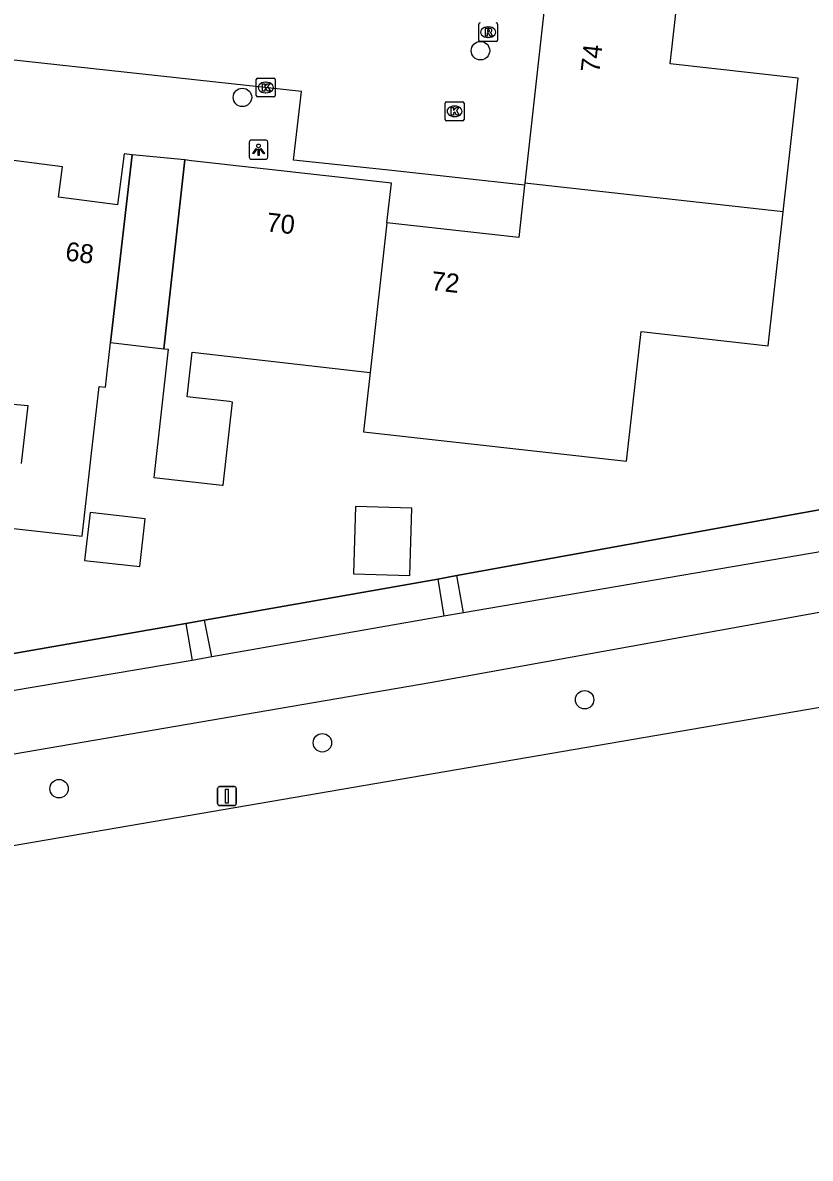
# Model space of a CAD drawing. Extents: x 162398 to 163643, y 386453 to 387397.
# Drawn here: x 162883.6 to 162925.3, y 386468.2 to 386528.3 of the extents above; entities that cross this region are included whole.
import ezdxf

# ---------------------------------------------------------------- set-up
doc = ezdxf.new("R2010")
doc.units = 0
for name, color, linetype in [('IMGEO_Berm_groen', 7, 'Continuous'), ('IMGEO_Boom', 7, 'Continuous'), ('IMGEO_Fietspad_gesloten', 7, 'Continuous'), ('IMGEO_Kolk', 7, 'Continuous'), ('IMGEO_Lichtpunt', 7, 'Continuous'), ('IMGEO_Muur', 7, 'Continuous'), ('IMGEO_Pand', 7, 'Continuous'), ('IMGEO_Pand_nummerreeks', 7, 'Continuous'), ('IMGEO_Pand_overbouw', 7, 'Continuous'), ('IMGEO_Rijbaan_lokaal_open', 7, 'Continuous'), ('IMGEO_Rijbaan_regionaal_gesloten', 7, 'Continuous'), ('IMGEO_Rioolput', 7, 'Continuous'), ('IMGEO_Verkeersbordpaal', 7, 'Continuous'), ('IMGEO_Voetpad_open', 7, 'Continuous')]:
    doc.layers.add(name, color=color, linetype=linetype)

msp = doc.modelspace()

# ---------------------------------------------------------------- linework, layer by layer
at = {"layer": 'IMGEO_Berm_groen'}
for points in [[(162906.579, 386499.027), (162930.924, 386503.442)], [(162893.204, 386496.668), (162905.561, 386498.842)], [(162879.727, 386494.306), (162892.217, 386496.495)]]:
    msp.add_lwpolyline(points, dxfattribs=at)
at = {"layer": 'IMGEO_Boom'}
for centre in [(162907.825, 386526.838), (162895.215, 386524.364), (162913.341, 386492.447), (162899.45, 386490.165), (162885.5, 386487.734)]:
    msp.add_circle(centre, 0.489, dxfattribs=at)
at = {"layer": 'IMGEO_Fietspad_gesloten'}
for points in [[(162931.394, 386501.239), (162906.925, 386497.052)], [(162804.768, 386476.35), (162861.06, 386485.799), (162905.159, 386493.366), (162932.516, 386498.306)], [(162905.884, 386496.873), (162893.585, 386494.716)], [(162906.925, 386497.052), (162905.884, 386496.873)], [(162892.552, 386494.525), (162880.081, 386492.42)], [(162893.585, 386494.716), (162892.552, 386494.525)]]:
    msp.add_lwpolyline(points, dxfattribs=at)
at = {"layer": 'IMGEO_Kolk'}
for p, q in [((162895.95, 386524.46), (162895.95, 386525.312)), ((162896.025, 386525.386), (162896.877, 386525.386)), ((162896.438, 386525.166), (162896.463, 386525.166)), ((162896.951, 386525.312), (162896.951, 386524.46)), ((162896.877, 386524.386), (162896.025, 386524.386)), ((162896.461, 386524.606), (162896.436, 386524.606)), ((162905.955, 386523.199), (162905.955, 386524.051)), ((162906.03, 386524.125), (162906.882, 386524.125)), ((162906.443, 386523.905), (162906.468, 386523.905)), ((162906.956, 386524.051), (162906.956, 386523.199)), ((162906.466, 386523.345), (162906.441, 386523.345)), ((162906.882, 386523.125), (162906.03, 386523.125))]:
    msp.add_line(p, q, dxfattribs=at)
for points in [[(162895.95, 386524.46), (162895.95, 386525.312)], [(162896.025, 386525.386), (162896.877, 386525.386)], [(162896.271, 386525.086), (162896.394, 386525.086), (162896.394, 386524.935), (162896.524, 386525.086), (162896.688, 386525.086), (162896.542, 386524.935), (162896.695, 386524.686), (162896.543, 386524.686), (162896.458, 386524.85), (162896.394, 386524.783), (162896.394, 386524.686), (162896.271, 386524.686), (162896.271, 386525.086)], [(162896.951, 386525.312), (162896.951, 386524.46)], [(162896.877, 386524.386), (162896.025, 386524.386)], [(162905.955, 386523.199), (162905.955, 386524.051)], [(162906.03, 386524.125), (162906.882, 386524.125)], [(162906.276, 386523.825), (162906.399, 386523.825), (162906.399, 386523.674), (162906.529, 386523.825), (162906.693, 386523.825), (162906.547, 386523.674), (162906.7, 386523.425), (162906.548, 386523.425), (162906.463, 386523.589), (162906.399, 386523.522), (162906.399, 386523.425), (162906.276, 386523.425), (162906.276, 386523.825)], [(162906.956, 386524.051), (162906.956, 386523.199)], [(162906.882, 386523.125), (162906.03, 386523.125)]]:
    msp.add_lwpolyline(points, dxfattribs=at)
for centre, start, end in [((162896.027, 386525.31), 91.55205, 178.44795), ((162896.027, 386525.31), 91.55205, 178.44795), ((162896.875, 386525.31), 1.55205, 88.44795), ((162896.875, 386525.31), 1.55205, 88.44795), ((162896.027, 386524.462), 181.55205, 268.44795), ((162896.027, 386524.462), 181.55205, 268.44795), ((162896.875, 386524.462), 271.55205, 358.44795), ((162896.875, 386524.462), 271.55205, 358.44795), ((162906.032, 386524.049), 91.55205, 178.44795), ((162906.032, 386524.049), 91.55205, 178.44795), ((162906.88, 386524.049), 1.55205, 88.44795), ((162906.88, 386524.049), 1.55205, 88.44795), ((162906.032, 386523.201), 181.55205, 268.44795), ((162906.032, 386523.201), 181.55205, 268.44795), ((162906.88, 386523.201), 271.55205, 358.44795), ((162906.88, 386523.201), 271.55205, 358.44795)]:
    msp.add_arc(centre, 0.0765, start, end, dxfattribs=at)
for centre, major_axis, ratio, start_param, end_param in [((162896.437, 386524.886), (-0.387, 0.002), 0.722429, 4.712389, 7.853982), ((162896.462, 386524.886), (-0.39, 0.002), 0.717154, 1.570796, 4.712389), ((162906.442, 386523.625), (-0.387, 0.002), 0.722429, 4.712389, 7.853982), ((162906.467, 386523.625), (-0.39, 0.002), 0.717154, 1.570796, 4.712389)]:
    msp.add_ellipse(centre, major_axis=major_axis, ratio=ratio, start_param=start_param, end_param=end_param, dxfattribs=at)
at = {"layer": 'IMGEO_Lichtpunt'}
for p, q in [((162895.572, 386521.996), (162895.572, 386521.189)), ((162895.572, 386521.996), (162895.572, 386521.189)), ((162896.474, 386522.091), (162895.666, 386522.091)), ((162896.474, 386522.091), (162895.666, 386522.091)), ((162896.568, 386521.189), (162896.568, 386521.996)), ((162896.568, 386521.189), (162896.568, 386521.996)), ((162895.666, 386521.095), (162896.474, 386521.095)), ((162895.666, 386521.095), (162896.474, 386521.095))]:
    msp.add_line(p, q, dxfattribs=at)
for points in [[(162895.946, 386521.66), (162895.985, 386521.632), (162895.797, 386521.37), (162895.759, 386521.397), (162895.946, 386521.66)], [(162896.048, 386521.612), (162896.095, 386521.612), (162896.095, 386521.29), (162896.048, 386521.29), (162896.048, 386521.612)], [(162896.158, 386521.632), (162896.196, 386521.659), (162896.383, 386521.397), (162896.344, 386521.369), (162896.158, 386521.632)]]:
    msp.add_lwpolyline(points, dxfattribs=at)
msp.add_circle((162896.071, 386521.794), 0.0994, dxfattribs=at)
for centre, start, end in [((162895.666, 386521.996), 90, 180), ((162895.666, 386521.996), 90, 180), ((162896.474, 386521.996), 0, 90), ((162896.474, 386521.996), 0, 90), ((162895.666, 386521.189), 180, 270), ((162895.666, 386521.189), 180, 270), ((162896.474, 386521.189), 270, 0), ((162896.474, 386521.189), 270, 360)]:
    msp.add_arc(centre, 0.0946, start, end, dxfattribs=at)
at = {"layer": 'IMGEO_Muur'}
for points in [[(162935.023, 386523.698), (162930.924, 386503.442), (162906.579, 386499.027)], [(162905.561, 386498.842), (162893.204, 386496.668)], [(162906.579, 386499.027), (162905.561, 386498.842)], [(162892.217, 386496.495), (162879.727, 386494.306)], [(162893.204, 386496.668), (162892.217, 386496.495)]]:
    msp.add_lwpolyline(points, dxfattribs=at)
at = {"layer": 'IMGEO_Pand'}
for points in [[(162911.735, 386533.821), (162910.171, 386519.824)], [(162923.863, 386518.294), (162924.656, 386525.389), (162917.878, 386526.146), (162918.648, 386533.049), (162916.903, 386533.244), (162911.735, 386533.821)], [(162883.094, 386501.523), (162886.716, 386501.109), (162887.11, 386504.554), (162887.201, 386505.35), (162887.625, 386509.053), (162887.959, 386509.015), (162888.228, 386511.368), (162889.368, 386521.322), (162888.942, 386521.376), (162888.592, 386518.676), (162885.477, 386519.08), (162885.684, 386520.681), (162882.109, 386521.142)], [(162902.871, 386517.718), (162903.106, 386519.827), (162892.524, 386521.009), (162892.163, 386521.049), (162891.046, 386511.045), (162891.281, 386511.018), (162890.522, 386504.225), (162894.141, 386503.821), (162894.195, 386503.815), (162894.689, 386508.22), (162894.525, 386508.245), (162892.284, 386508.502), (162892.555, 386510.872), (162901.985, 386509.793)], [(162910.159, 386519.716), (162909.849, 386516.938), (162902.871, 386517.718)], [(162910.171, 386519.824), (162910.159, 386519.716)], [(162923.863, 386518.294), (162910.171, 386519.824)], [(162901.985, 386509.793), (162901.633, 386506.644), (162915.568, 386505.088), (162916.335, 386511.953), (162923.071, 386511.2), (162923.863, 386518.294)], [(162902.871, 386517.718), (162901.985, 386509.793)], [(162882.294, 386508.184), (162883.838, 386508.029), (162883.488, 386504.969)], [(162886.854, 386499.833), (162889.772, 386499.499), (162890.062, 386502.034), (162887.145, 386502.368), (162886.854, 386499.833)], [(162901.094, 386499.116), (162904.082, 386499.022), (162904.194, 386502.592), (162901.206, 386502.686), (162901.094, 386499.116)]]:
    msp.add_lwpolyline(points, dxfattribs=at)
at = {"layer": 'IMGEO_Pand_overbouw'}
msp.add_lwpolyline([(162892.163, 386521.049), (162889.368, 386521.322), (162888.228, 386511.368), (162891.046, 386511.045)], close=True, dxfattribs=at)
at = {"layer": 'IMGEO_Rijbaan_lokaal_open'}
msp.add_lwpolyline([(162910.159, 386519.716), (162903.136, 386520.488), (162897.927, 386521.041), (162898.349, 386524.68), (162889.919, 386525.595), (162882.789, 386526.369), (162879.489, 386526.727), (162875.817, 386527.126), (162872.525, 386527.483), (162868.08, 386527.966)], dxfattribs=at)
at = {"layer": 'IMGEO_Rijbaan_regionaal_gesloten'}
msp.add_lwpolyline([(162929.522, 386492.67), (162813.011, 386472.696), (162799.219, 386470.423), (162784.312, 386468.15)], dxfattribs=at)
at = {"layer": 'IMGEO_Rioolput'}
for p, q in [((162907.733, 386527.394), (162907.733, 386528.246)), ((162908.221, 386528.1), (162908.246, 386528.1)), ((162908.734, 386528.246), (162908.734, 386527.394)), ((162908.244, 386527.54), (162908.219, 386527.54)), ((162908.66, 386527.32), (162907.808, 386527.32))]:
    msp.add_line(p, q, dxfattribs=at)
for points in [[(162907.733, 386527.394), (162907.733, 386528.246)], [(162908.322, 386528.018), (162908.07, 386528.02), (162908.07, 386527.62)], [(162908.734, 386528.246), (162908.734, 386527.394)], [(162908.07, 386527.62), (162908.194, 386527.62), (162908.194, 386527.782), (162908.205, 386527.782)], [(162908.248, 386527.939), (162908.194, 386527.939), (162908.194, 386527.858)], [(162908.194, 386527.858), (162908.246, 386527.858)], [(162908.252, 386527.753), (162908.323, 386527.62), (162908.463, 386527.62), (162908.398, 386527.746)], [(162908.66, 386527.32), (162907.808, 386527.32)]]:
    msp.add_lwpolyline(points, dxfattribs=at)
for centre, radius, start, end in [((162907.81, 386528.244), 0.0765, 91.55205, 178.44795), ((162907.81, 386528.244), 0.0765, 91.55205, 178.44795), ((162908.321, 386527.908), 0.109, 350.36119, 89.41601), ((162908.658, 386528.244), 0.0765, 1.55205, 88.44795), ((162908.658, 386528.244), 0.0765, 1.55205, 88.44795), ((162907.81, 386527.396), 0.0765, 181.55205, 268.44795), ((162907.81, 386527.396), 0.0765, 181.55205, 268.44795), ((162908.204, 386527.729), 0.0533, 26.02933, 88.69889), ((162908.23, 386528.047), 0.19, 274.7715, 282.96867), ((162908.254, 386527.843), 0.0964, 77.00612, 93.18647), ((162908.268, 386527.9), 0.0378, 276.66336, 79.67722), ((162908.319, 386527.908), 0.112, 277.58423, 350.98172), ((162908.303, 386527.693), 0.108, 29.51342, 73.79051), ((162908.658, 386527.396), 0.0765, 271.55205, 358.44795), ((162908.658, 386527.396), 0.0765, 271.55205, 358.44795)]:
    msp.add_arc(centre, radius, start, end, dxfattribs=at)
for centre, major_axis, ratio, start_param, end_param in [((162908.22, 386527.82), (-0.387, 0.002), 0.722429, 4.712389, 7.853982), ((162908.245, 386527.82), (-0.39, 0.002), 0.717154, 1.570796, 4.712389)]:
    msp.add_ellipse(centre, major_axis=major_axis, ratio=ratio, start_param=start_param, end_param=end_param, dxfattribs=at)
at = {"layer": 'IMGEO_Verkeersbordpaal'}
for p, q in [((162893.896, 386486.942), (162893.896, 386487.742)), ((162893.896, 386487.742), (162893.896, 386486.942)), ((162893.996, 386487.842), (162894.786, 386487.842)), ((162894.786, 386487.842), (162893.996, 386487.842)), ((162894.886, 386487.742), (162894.886, 386486.942)), ((162894.886, 386486.942), (162894.886, 386487.742)), ((162894.786, 386486.842), (162893.996, 386486.842)), ((162893.996, 386486.842), (162894.786, 386486.842))]:
    msp.add_line(p, q, dxfattribs=at)
msp.add_lwpolyline([(162894.316, 386487.717), (162894.466, 386487.717), (162894.466, 386486.967), (162894.316, 386486.967), (162894.316, 386487.717)], dxfattribs=at)
for centre, start, end in [((162893.996, 386487.742), 90, 180), ((162893.996, 386487.742), 90, 180), ((162894.786, 386487.742), 0, 90), ((162894.786, 386487.742), 360, 90), ((162893.996, 386486.942), 180, 270), ((162893.996, 386486.942), 180, 270), ((162894.786, 386486.942), 270, 0), ((162894.786, 386486.942), 270, 0)]:
    msp.add_arc(centre, 0.1, start, end, dxfattribs=at)
at = {"layer": 'IMGEO_Voetpad_open'}
for points in [[(162905.561, 386498.842), (162906.579, 386499.027)], [(162905.561, 386498.842), (162905.884, 386496.873)], [(162906.925, 386497.052), (162906.579, 386499.027)], [(162892.217, 386496.495), (162893.204, 386496.668)], [(162892.217, 386496.495), (162892.552, 386494.525)], [(162893.585, 386494.716), (162893.204, 386496.668)]]:
    msp.add_lwpolyline(points, dxfattribs=at)

# ---------------------------------------------------------------- texts
at = {"layer": 'IMGEO_Pand_nummerreeks'}
for s, rotation, p in [('74', 83.62319, (162914.121, 386525.638)), ('70', 353.62871, (162896.452, 386517.27)), ('68', 352.61457, (162885.796, 386515.731)), ('72', 353.62298, (162905.172, 386514.161))]:
    msp.add_text(s, height=1, rotation=rotation, dxfattribs=at).set_placement(p)

doc.saveas('drawing.dxf')
